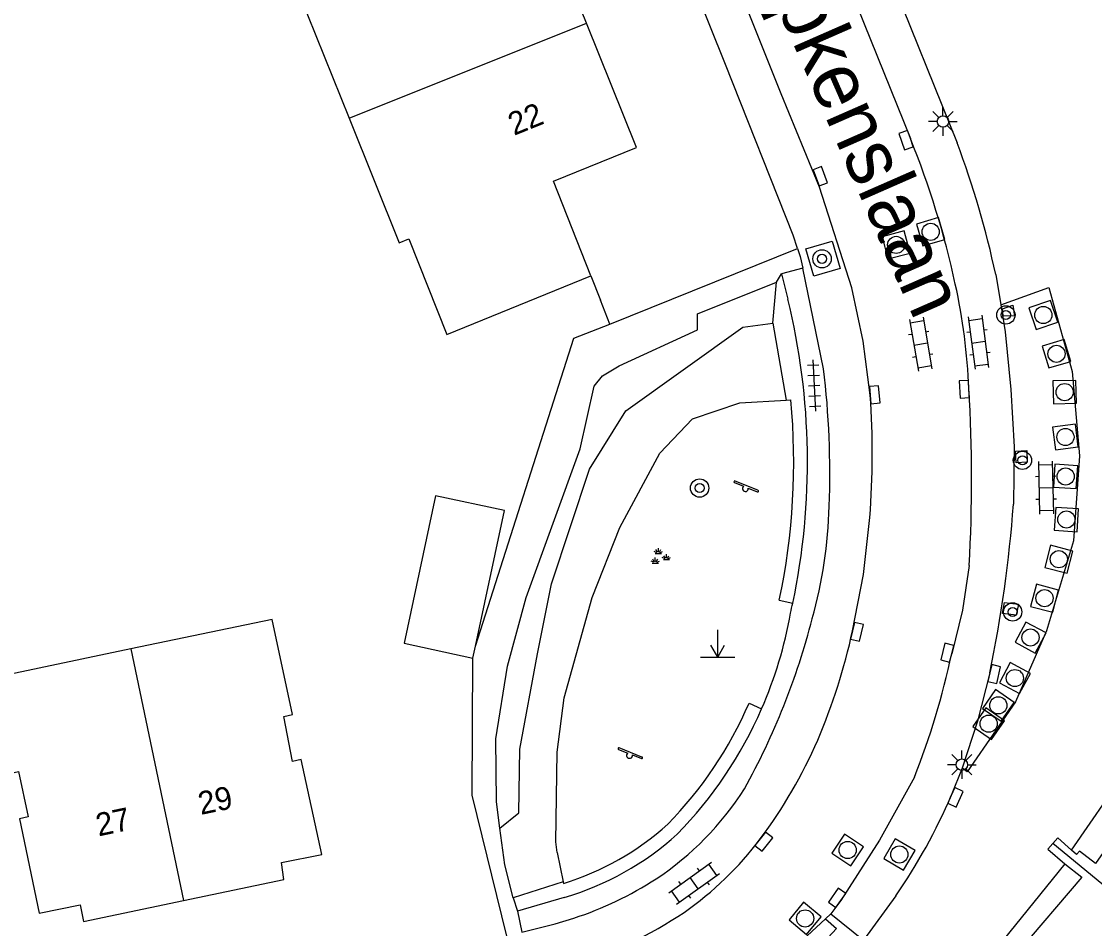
# Model space of a CAD drawing. Extents: x 137999 to 141000, y 397500 to 400501.
# Drawn here: x 138273.03 to 138319.92, y 399042.11 to 399081.75 of the extents above; entities that cross this region are included whole.
import ezdxf

# ---------------------------------------------------------------- set-up
doc = ezdxf.new("R2010")
doc.units = 0
for name, color, linetype in [('gg-afsc-erfafscheiding', 7, 'Continuous'), ('gg-afsc-hekwerk', 7, 'Continuous'), ('gg-afsc-muur', 7, 'Continuous'), ('gg-anno-huisnummerreeks BGT', 7, 'Continuous'), ('gg-anno-openbare ruimte label', 7, 'Continuous'), ('gg-bbg-bijgebouw', 7, 'Continuous'), ('gg-bbg-hoofdgebouw', 7, 'Continuous'), ('gg-bbg-onder overbouw', 7, 'Continuous'), ('gg-bbg-pand overbouw', 7, 'Continuous'), ('gg-bbg-tussenscheiding', 7, 'Continuous'), ('gg-knt-verharding', 7, 'Continuous'), ('gg-knt-verharding nz', 7, 'Continuous'), ('gt-grn-groengrens', 7, 'Continuous'), ('gt-symb-boom', 7, 'Continuous'), ('gt-symb-groenvak', 7, 'Continuous'), ('gt-symb-klinker verharding', 7, 'Continuous'), ('gt-symb-kolk', 7, 'Continuous'), ('gt-symb-lichtmast', 7, 'Continuous'), ('gt-symb-markant object', 7, 'Continuous'), ('gt-symb-rioolschacht', 7, 'Continuous'), ('gt-symb-speelvoorziening', 7, 'Continuous'), ('gt-symb-tegel verharding', 7, 'Continuous')]:
    doc.layers.add(name, color=color, linetype=linetype)

# ---------------------------------------------------------------- blocks, each defined once
blk = doc.blocks.new('gt0-BOOM')
at = {"layer": 'gt-symb-boom'}
for radius in [0.4, 0.2]:
    blk.add_circle((0, 0), radius, dxfattribs=at)
blk = doc.blocks.new('gt0-RS')
at = {"layer": 'gt-symb-rioolschacht'}
blk.add_lwpolyline([(-0.5, -0.5), (0.5, -0.5), (0.5, 0.5), (-0.5, 0.5)], close=True, dxfattribs=at)
blk.add_circle((0, 0), 0.375, dxfattribs=at)
blk = doc.blocks.new('gt0-KL1')
at = {"layer": 'gt-symb-klinker verharding'}
for p, q in [((-1.15, 0.3), (1.15, 0.3)), ((-1, -0.3), (-1, 0.3)), ((-0.5, 0.3), (-0.5, 0.45)), ((0, -0.3), (0, 0.3)), ((0.5, 0.3), (0.5, 0.45)), ((1, -0.3), (1, 0.3)), ((-1.15, -0.3), (1.15, -0.3)), ((-0.5, -0.45), (-0.5, -0.3)), ((0.5, -0.45), (0.5, -0.3))]:
    blk.add_line(p, q, dxfattribs=at)
blk = doc.blocks.new('gt0-LMAST')
at = {"layer": 'gt-symb-lichtmast'}
for p, q in [((-0.005, 0.246), (-0.005, 0.621)), ((-0.182, 0.173), (-0.447, 0.438)), ((0.172, 0.173), (0.437, 0.438)), ((-0.255, -0.004), (-0.63, -0.004)), ((-0.182, -0.181), (-0.447, -0.446)), ((-0.005, -0.254), (-0.005, -0.629)), ((0.437, -0.446), (0.172, -0.181)), ((0.245, -0.004), (0.62, -0.004))]:
    blk.add_line(p, q, dxfattribs=at)
blk.add_circle((-0.005, -0.004), 0.25, dxfattribs=at)
blk = doc.blocks.new('gt0-KOLK')
at = {"layer": 'gt-symb-kolk'}
blk.add_lwpolyline([(0, 0), (0.375, 0), (0.375, 0.4), (-0.375, 0.4), (-0.375, 0), (0, 0)], dxfattribs=at)
blk = doc.blocks.new('gt0-SV')
at = {"layer": 'gt-symb-speelvoorziening'}
for p, q in [((-0.477, 0.255), (-0.08, 0.096)), ((0.542, -0.076), (-0.449, 0.324)), ((0.125, 0.014), (0.515, -0.143))]:
    blk.add_line(p, q, dxfattribs=at)
for centre, radius, start, end in [((-0.466, 0.291), 0.0369, 63.6251, 252.6602), ((-0.002, -0.005), 0.128, 127.6866, 8.5986), ((0.531, -0.111), 0.0363, 243.5085, 72.5436)]:
    blk.add_arc(centre, radius, start, end, dxfattribs=at)
blk = doc.blocks.new('gt0-MARKOB')
at = {"layer": 'gt-symb-markant object'}
for p, q in [((0, 0), (0, 1.2)), ((0, 0), (-0.3, 0.52)), ((0, 0), (0.3, 0.52)), ((-0.75, 0), (0.75, 0))]:
    blk.add_line(p, q, dxfattribs=at)
blk = doc.blocks.new('gt0-GRVAK')
at = {"layer": 'gt-symb-groenvak'}
for p, q in [((-0.11, 0.189), (-0.228, 0.24)), ((-0.182, 0.153), (0.088, 0.153)), ((-0.091, 0.211), (-0.156, 0.322)), ((-0.047, 0.214), (-0.047, 0.393)), ((-0.004, 0.211), (0.061, 0.322)), ((0.015, 0.189), (0.133, 0.24)), ((0.262, -0.052), (0.197, 0.059)), ((0.305, -0.049), (0.305, 0.13)), ((0.349, -0.052), (0.414, 0.059)), ((-0.245, -0.228), (-0.363, -0.177)), ((-0.318, -0.264), (-0.047, -0.264)), ((-0.226, -0.206), (-0.291, -0.095)), ((-0.183, -0.203), (-0.183, -0.024)), ((-0.139, -0.206), (-0.074, -0.095)), ((-0.12, -0.228), (-0.002, -0.177)), ((0.243, -0.074), (0.125, -0.023)), ((0.17, -0.11), (0.441, -0.11)), ((0.368, -0.074), (0.486, -0.023))]:
    blk.add_line(p, q, dxfattribs=at)
blk = doc.blocks.new('gt0-TEG1')
at = {"layer": 'gt-symb-tegel verharding'}
for p, q in [((-1.125, 0), (1.125, 0)), ((-0.9, -0.25), (-0.9, 0.25)), ((-0.45, -0.25), (-0.45, 0.25)), ((0, -0.25), (0, 0.25)), ((0.45, -0.25), (0.45, 0.25)), ((0.9, -0.25), (0.9, 0.25))]:
    blk.add_line(p, q, dxfattribs=at)

msp = doc.modelspace()

# ---------------------------------------------------------------- linework, layer by layer
at = {"layer": 'gg-afsc-erfafscheiding'}
msp.add_line((138298.738, 399068.527), (138306.942, 399071.832), dxfattribs=at)
msp.add_lwpolyline([(138294.244, 399041.781), (138292.724, 399047.934), (138292.755, 399053.934)], dxfattribs=at)
at = {"layer": 'gg-afsc-hekwerk'}
msp.add_line((138292.866, 399054.452), (138297.172, 399067.914), dxfattribs=at)
at = {"layer": 'gg-afsc-muur'}
for p, q in [((138297.915, 399070.634), (138298.326, 399069.568)), ((138298.738, 399068.527), (138298.326, 399069.568)), ((138297.172, 399067.914), (138298.738, 399068.527))]:
    msp.add_line(p, q, dxfattribs=at)
at = {"layer": 'gg-bbg-bijgebouw'}
msp.add_line((138292.755, 399053.934), (138292.866, 399054.452), dxfattribs=at)
msp.add_lwpolyline([(138292.866, 399054.452), (138294.133, 399060.378), (138291.126, 399061.021), (138289.748, 399054.577), (138292.755, 399053.934)], dxfattribs=at)
at = {"layer": 'gg-bbg-hoofdgebouw'}
for points in [[(138297.715, 399081.672), (138295.521, 399087.111), (138291.885, 399085.681), (138290.216, 399089.806)], [(138283.915, 399087.25), (138285.574, 399083.121), (138285.168, 399082.954), (138287.349, 399077.522)], [(138297.915, 399070.634), (138296.28, 399074.779), (138299.907, 399076.239), (138297.715, 399081.672)], [(138287.349, 399077.522), (138289.533, 399072.084), (138289.951, 399072.251), (138291.621, 399068.075), (138297.915, 399070.634)], [(138280.118, 399043.34), (138284.497, 399044.261), (138284.39, 399044.998), (138286.156, 399045.344), (138285.26, 399049.501), (138284.879, 399049.419), (138284.493, 399051.386), (138284.874, 399051.468), (138283.985, 399055.624), (138277.818, 399054.335)], [(138277.818, 399054.335), (138271.652, 399053.046), (138272.527, 399048.888), (138272.909, 399048.968), (138273.326, 399046.992), (138272.944, 399046.913), (138273.804, 399042.778), (138275.593, 399043.151), (138275.744, 399042.421), (138280.118, 399043.34)], [(138318.099, 399045.833), (138317.876, 399045.58), (138318.621, 399044.935)], [(138318.907, 399045.54), (138318.307, 399046.069), (138318.099, 399045.833)]]:
    msp.add_lwpolyline(points, dxfattribs=at)
at = {"layer": 'gg-bbg-onder overbouw'}
for points in [[(138321.688, 399049.114), (138321.474, 399048.737), (138322.269, 399048.282), (138319.957, 399044.957), (138319.251, 399045.491), (138319.125, 399045.348), (138318.907, 399045.54)], [(138318.621, 399044.935), (138319.36, 399044.353), (138316.553, 399041.062), (138315.909, 399041.584)]]:
    msp.add_lwpolyline(points, dxfattribs=at)
at = {"layer": 'gg-bbg-pand overbouw'}
msp.add_line((138318.621, 399044.935), (138315.909, 399041.584), dxfattribs=at)
msp.add_lwpolyline([(138318.907, 399045.54), (138321.226, 399048.893), (138321.425, 399049.263)], dxfattribs=at)
at = {"layer": 'gg-bbg-tussenscheiding'}
for p, q in [((138287.349, 399077.522), (138297.715, 399081.672)), ((138277.818, 399054.335), (138280.118, 399043.34)), ((138328.54, 399037.194), (138318.099, 399045.833))]:
    msp.add_line(p, q, dxfattribs=at)
at = {"layer": 'gg-knt-verharding'}
for p, q in [((138307.164, 399070.974), (138306.244, 399070.718)), ((138306.244, 399070.718), (138306.512, 399069.62)), ((138308.075, 399066.578), (138307.164, 399070.974)), ((138315.598, 399070.69), (138315.818, 399069.363)), ((138314.127, 399049.121), (138313.654, 399047.928)), ((138296.74, 399043.466), (138294.706, 399042.875)), ((138311.233, 399043.542), (138309.818, 399041.607)), ((138294.706, 399042.875), (138294.898, 399041.949)), ((138303.983, 399038.672), (138308.16, 399042.535)), ((138308.16, 399042.535), (138308.4, 399042.757)), ((138308.16, 399042.535), (138308.641, 399042.112)), ((138308.4, 399042.757), (138309.818, 399041.607))]:
    msp.add_line(p, q, dxfattribs=at)
for points in [[(138299.638, 399111.214), (138301.736, 399106.647), (138313.907, 399076.455)], [(138306.942, 399071.832), (138306.745, 399072.421), (138303.795, 399079.877), (138295.575, 399100.339), (138293.222, 399105.88)], [(138307.301, 399071.813), (138308.459, 399072.146), (138308.804, 399070.961), (138307.646, 399070.628), (138307.301, 399071.813)], [(138306.942, 399071.832), (138307.059, 399071.48), (138307.164, 399070.974)], [(138315.818, 399069.363), (138317.917, 399070.12), (138318.935, 399066.451), (138319.252, 399062.767), (138318.993, 399059.051), (138317.815, 399055.12), (138316.457, 399052.015), (138314.343, 399048.954), (138314.127, 399049.121)], [(138315.818, 399069.363), (138316.013, 399068.193), (138316.255, 399065.673), (138316.408, 399063.17), (138316.371, 399060.662)], [(138316.343, 399069.36), (138316.422, 399068.878), (138315.927, 399068.886), (138315.897, 399069.2), (138316.343, 399069.36)], [(138316.469, 399062.973), (138316.952, 399063.006), (138316.968, 399062.491), (138316.485, 399062.458), (138316.469, 399062.973)], [(138315.887, 399055.875), (138315.979, 399056.363), (138316.591, 399056.288), (138316.498, 399055.8), (138315.887, 399055.875)], [(138315.337, 399053.28), (138314.808, 399051.178), (138314.127, 399049.121)], [(138294.898, 399041.949), (138296.349, 399042.322), (138297.167, 399042.567)]]:
    msp.add_lwpolyline(points, dxfattribs=at)
for centre, radius, start, end in [((138277.53, 399062.654), 38.906, 11.9194, 20.7757), ((138277.469, 399062.5), 29.904, 348.0967, 13.7745), ((138270.684, 399062.038), 37.666, 357.7687, 6.9222), ((138261.876, 399064.532), 54.632, 348.1146, 355.9382), ((138288.076, 399061.1), 20.252, 344.4017, 358.5071), ((138269.362, 399064.312), 38.209, 347.2746, 347.9456), ((138276.366, 399063.76), 32.252, 331.1777, 345.4427), ((138288.449, 399059.106), 18.465, 336.4079, 349.9849), ((138288.449, 399059.111), 18.467, 315.7932, 336.3935), ((138293.274, 399055.497), 13.485, 303.7296, 327.3001), ((138290.501, 399057.847), 25.189, 325.3948, 336.8093), ((138293.096, 399055.781), 12.842, 286.4857, 311.9886), ((138292.233, 399057.535), 15.761, 288.244, 302.7631), ((138290.192, 399058.59), 24.736, 278.7373, 318.2292)]:
    msp.add_arc(centre, radius, start, end, dxfattribs=at)
at = {"layer": 'gg-knt-verharding nz'}
for points in [[(138277.086, 399133.342), (138279.578, 399131.651), (138281.27, 399130.375), (138282.924, 399129.051), (138284.695, 399127.548), (138286.411, 399125.984), (138288.083, 399124.315), (138289.686, 399122.58), (138291.324, 399120.674), (138292.877, 399118.697), (138294.419, 399116.491), (138295.874, 399114.226), (138296.788, 399112.68), (138297.637, 399111.097), (138299.667, 399106.865), (138311.868, 399076.633)], [(138310.112, 399065.423), (138309.804, 399067.785), (138309.308, 399070.114), (138307.899, 399074.515), (138306.23, 399078.595), (138296.574, 399102.766)], [(138309.343, 399055.123), (138309.816, 399057.585), (138310.096, 399060.077)], [(138314.44, 399057.98), (138314.148, 399056.03), (138313.674, 399054.116)], [(138312.044, 399048.724), (138310.522, 399045.981), (138308.83, 399043.34), (138308.4, 399042.757)]]:
    msp.add_lwpolyline(points, dxfattribs=at)
for centre, radius, start, end in [((138275.958, 399062.048), 38.759, 12.2593, 22.1045), ((138288.791, 399064.719), 25.651, 2.1775, 12.5154), ((138275.131, 399062.855), 35.076, 355.4579, 4.1991), ((138246.866, 399061.697), 67.676, 356.85164, 3.38604), ((138283.237, 399060.831), 26.723, 336.9102, 347.6667), ((138281.001, 399061.051), 33.401, 338.3428, 348.0171), ((138288.758, 399058.541), 20.746, 322.9236, 336.7469), ((138293.528, 399054.886), 14.737, 305.028, 323.0793), ((138291.111, 399059.296), 19.743, 287.904, 303.4292)]:
    msp.add_arc(centre, radius, start, end, dxfattribs=at)
at = {"layer": 'gt-grn-groengrens'}
for p, q in [((138306.026, 399070.363), (138306.244, 399070.718)), ((138305.853, 399068.574), (138306.026, 399070.363)), ((138305.853, 399068.574), (138306.446, 399065.207)), ((138306.446, 399065.207), (138306.646, 399065.219)), ((138306.141, 399056.456), (138306.729, 399056.332)), ((138304.821, 399051.956), (138305.371, 399051.716)), ((138296.431, 399045.433), (138296.698, 399044.147)), ((138296.698, 399044.147), (138294.521, 399043.453)), ((138296.698, 399044.147), (138296.711, 399044.084)), ((138294.521, 399043.453), (138294.706, 399042.875))]:
    msp.add_line(p, q, dxfattribs=at)
for points in [[(138293.936, 399046.504), (138293.783, 399047.647), (138293.751, 399050.397), (138294.273, 399053.582), (138295.083, 399056.582), (138297.44, 399063.083), (138298.047, 399065.822), (138298.415, 399066.265), (138299.15, 399066.705), (138302.573, 399068.278), (138302.573, 399068.977), (138306.026, 399070.363)], [(138293.936, 399046.504), (138294.764, 399047.175), (138294.813, 399049.944), (138295.581, 399054.121), (138296.185, 399057.177), (138297.848, 399062.186), (138299.431, 399064.731), (138304.555, 399068.396), (138305.853, 399068.574)], [(138296.431, 399045.433), (138296.377, 399045.899), (138296.432, 399049.816), (138296.749, 399052.193), (138297.963, 399056.577), (138299.178, 399059.64), (138300.917, 399062.892), (138302.356, 399064.392), (138304.423, 399065.082), (138306.446, 399065.207)], [(138294.521, 399043.453), (138294.151, 399044.897), (138293.936, 399046.504)]]:
    msp.add_lwpolyline(points, dxfattribs=at)
for centre, radius, start, end in [((138277.508, 399062.502), 29.265, 348.0767, 5.3269), ((138288.457, 399059.106), 17.858, 315.8531, 336.3975), ((138293.096, 399055.779), 12.241, 287.1772, 311.9003)]:
    msp.add_arc(centre, radius, start, end, dxfattribs=at)

# ---------------------------------------------------------------- block references
at = {"layer": 'gt-symb-boom'}
for p in [(138308.01, 399071.38), (138316.041, 399068.927), (138316.767, 399062.574), (138302.66, 399061.363), (138316.338, 399055.948)]:
    msp.add_blockref('gt0-BOOM', p, dxfattribs=at)
at = {"layer": 'gt-symb-groenvak'}
msp.add_blockref('gt0-GRVAK', (138300.906, 399058.348), dxfattribs=at)
at = {"layer": 'gt-symb-klinker verharding'}
for p, rotation in [((138312.322, 399067.652), -80.27403432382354), ((138314.843, 399067.737), -82.64762064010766), ((138317.79, 399061.382), -88.68242937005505), ((138302.42, 399044.095), 35.43780145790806)]:
    msp.add_blockref('gt0-KL1', p, dxfattribs=dict(at, rotation=rotation))
at = {"layer": 'gt-symb-kolk'}
for p, rotation in [((138311.868, 399076.633), 109.81181188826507), ((138307.748, 399074.917), -69.39030706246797), ((138310.112, 399065.423), -84.95083353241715), ((138314.424, 399065.694), 93.21162577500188), ((138309.343, 399055.123), -103.17492660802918), ((138313.674, 399054.116), 75.75525752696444), ((138315.337, 399053.28), -103.35534096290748), ((138313.654, 399047.928), -114.46292689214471), ((138305.31, 399046.034), -128.3824573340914), ((138308.83, 399043.34), 55.30847117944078)]:
    msp.add_blockref('gt0-KOLK', p, dxfattribs=dict(at, rotation=rotation))
at = {"layer": 'gt-symb-lichtmast'}
for p in [(138313.298, 399077.385), (138314.122, 399049.277)]:
    msp.add_blockref('gt0-LMAST', p, dxfattribs=at)
at = {"layer": 'gt-symb-markant object'}
msp.add_blockref('gt0-MARKOB', (138303.452, 399053.971), dxfattribs=at)
at = {"layer": 'gt-symb-rioolschacht'}
for p, rotation in [((138312.758, 399072.56), -73.86579540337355), ((138311.247, 399071.988), -75.2272760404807), ((138317.677, 399068.924), -71.4655307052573), ((138318.253, 399067.229), -73.83179384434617), ((138318.61, 399065.555), -88.78936490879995), ((138318.643, 399063.593), -82.86397331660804), ((138318.651, 399061.868), -93.7630813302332), ((138318.686, 399059.987), -93.73892442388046), ((138318.356, 399058.252), -14.594053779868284), ((138317.732, 399056.548), -14.828108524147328), ((138317.118, 399054.83), -118.17122274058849), ((138316.436, 399053.058), -118.4565291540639), ((138315.712, 399051.864), -34.40523428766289), ((138315.291, 399051.064), -34.61180636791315), ((138309.13, 399045.544), -33.8330286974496), ((138311.389, 399045.348), 59.615762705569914), ((138307.27, 399042.554), -39.48286401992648)]:
    msp.add_blockref('gt0-RS', p, dxfattribs=dict(at, rotation=rotation))
at = {"layer": 'gt-symb-speelvoorziening'}
for p in [(138304.664, 399061.343), (138299.6, 399049.684)]:
    msp.add_blockref('gt0-SV', p, dxfattribs=at)
at = {"layer": 'gt-symb-tegel verharding', "rotation": -87.30638896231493}
msp.add_blockref('gt0-TEG1', (138307.666, 399065.84), dxfattribs=at)

# ---------------------------------------------------------------- texts
at = {"layer": 'gg-anno-huisnummerreeks BGT'}
for s, rotation, p in [('22', 22, (138294.549, 399076.752)), ('29', 11.9, (138280.867, 399047.074)), ('27', 11.9, (138276.399, 399046.135))]:
    msp.add_text(s, height=1, rotation=rotation, dxfattribs=at).set_placement(p)
at = {"layer": 'gg-anno-openbare ruimte label'}
msp.add_text('Schaapkenslaan', height=2.5, rotation=293.7, dxfattribs=at).set_placement((138302.138, 399091.261))

doc.saveas('drawing.dxf')
